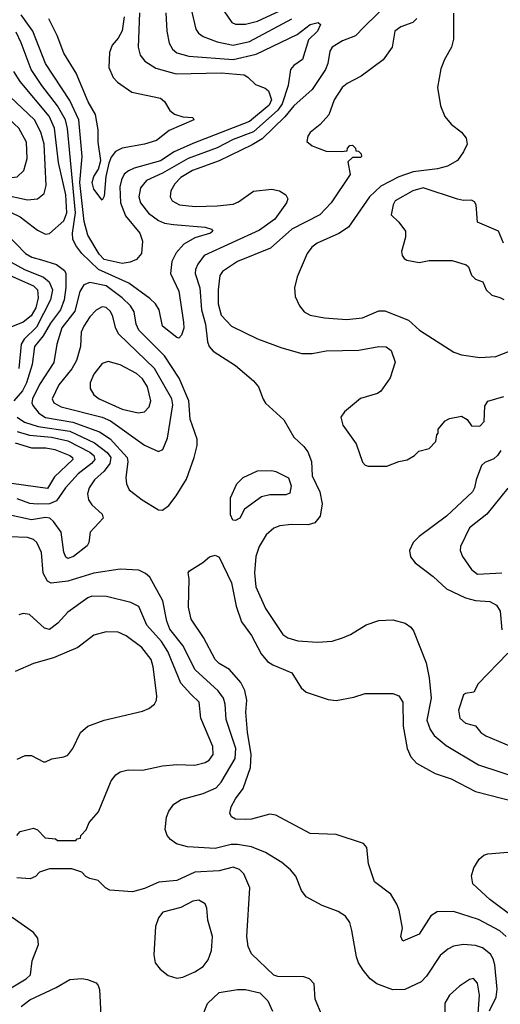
# Model space of a CAD drawing. Extents: x 997026 to 1115308, y 536381 to 619039.
# Tile 385 of 484: x 1058377 to 1060757, y 595259 to 600131. Entities that reach past the tile are written whole.
import ezdxf

# ---------------------------------------------------------------- set-up
doc = ezdxf.new("R2010")
doc.units = 0

msp = doc.modelspace()

# ---------------------------------------------------------------- linework, layer by layer
at = {"layer": '0CON20XD'}
for points in [[(1059192.7, 600325), (1059250, 600085), (1059262.7, 600065), (1059285, 600047.5), (1059355, 600022.2), (1059435, 600004.8), (1059515, 600023.6), (1059725, 600136.3)], [(1060215.2, 600224.8), (1060083.4, 600096.6), (1060039.4, 600050.6), (1059975, 600027.2), (1059924.6, 599995), (1059912.7, 599975), (1059903.4, 599915), (1059891.9, 599885), (1059825, 599786.1), (1059735, 599705.3), (1059689.3, 599650.7), (1059577.6, 599542.4), (1059528.4, 599511.6), (1059365, 599432.7), (1059233.2, 599385), (1059175, 599350.3), (1059145, 599319.6), (1059125.9, 599285), (1059121.5, 599255), (1059132.1, 599235), (1059169.2, 599215), (1059246.8, 599206.8), (1059355, 599210.2), (1059435, 599219.3), (1059459.9, 599230.1), (1059535, 599282.6), (1059625, 599292.4), (1059664.2, 599285), (1059695.3, 599265.3), (1059705.5, 599245), (1059698.8, 599225), (1059640.7, 599145), (1059565, 599089.7), (1059290.4, 598965), (1059258.5, 598921.5), (1059247.1, 598895), (1059246.4, 598875), (1059269.1, 598805), (1059277.9, 598695), (1059296.6, 598625), (1059307, 598537), (1059314.7, 598515), (1059335, 598491.8), (1059445, 598420.4), (1059535.6, 598345), (1059560, 598315), (1059583.5, 598253.5), (1059595, 598234.2), (1059685, 598150.8), (1059735, 598065.8), (1059785, 598020), (1059803.3, 597993.3), (1059822.7, 597945), (1059825.3, 597875), (1059864.1, 597795), (1059875.3, 597735), (1059865.8, 597674.2), (1059838.3, 597641.7), (1059805, 597631.6), (1059723.8, 597633.8), (1059665, 597626.4), (1059635, 597614.7), (1059598.3, 597581.7), (1059562.5, 597525), (1059546.5, 597475), (1059539.1, 597395), (1059547.1, 597325), (1059595, 597218.5), (1059679.9, 597089.9), (1059705, 597072.5), (1059755, 597058.6), (1059851.9, 597051.9), (1059924.1, 597055.9), (1059975, 597072), (1060015, 597089.2), (1060092.8, 597137.2), (1060155, 597158.1), (1060225, 597161.1), (1060286, 597146), (1060314.3, 597125), (1060327.3, 597107.3), (1060389.3, 596949.3), (1060404.3, 596875), (1060414.4, 596775), (1060393.3, 596665), (1060409.5, 596619.5), (1060429.9, 596589.9), (1060489.5, 596539.5), (1060648.6, 596445), (1060855, 596376.3)], [(1059100.8, 600165), (1059105.4, 600075), (1059117.1, 600015), (1059133.6, 599985), (1059155, 599966.9), (1059215, 599950), (1059435, 599934.8), (1059548.6, 599961.4), (1059751.5, 600058.5), (1059815, 600106.7), (1059855, 600117.5), (1059866.7, 600106.7), (1059852.5, 600075), (1059807.7, 600032.3), (1059776.9, 599935), (1059735, 599904.4), (1059718.8, 599885), (1059706.2, 599805), (1059676.4, 599715), (1059656.2, 599683.8), (1059535, 599576.9), (1059435, 599538.3), (1059355, 599496.7), (1059212, 599445), (1059085, 599372), (1059005.5, 599335), (1058975, 599298.6), (1058967.1, 599255), (1058975.9, 599225), (1059015, 599174.6), (1059065, 599137.3), (1059095, 599124.7), (1059138, 599118), (1059295, 599104.3), (1059326.7, 599095), (1059333.3, 599085), (1059321.2, 599075), (1059245, 599052.3), (1059190.2, 599019.8), (1059152, 598978), (1059130.8, 598935), (1059123.5, 598875), (1059165, 598788.8), (1059188.8, 598635), (1059189.5, 598605), (1059178.9, 598571.1), (1059165, 598556.2), (1059155, 598558), (1059085, 598614.2), (1059068.2, 598695), (1059050.4, 598725), (1059022.1, 598752.1), (1058917.1, 598827.1), (1058766.9, 598895), (1058684.8, 598974.8), (1058654.4, 599014.4), (1058640, 599045), (1058637.8, 599075), (1058653.9, 599176.1), (1058613.1, 599593.1), (1058603.4, 599635), (1058565, 599705.8), (1058486.1, 599805), (1058434.3, 599884.3), (1058385, 600017.5), (1058358.9, 600068.9)], [(1058970.6, 600165), (1058963.2, 599995), (1058973.2, 599955), (1058996.3, 599926.3), (1059051.2, 599891.2), (1059152.6, 599862.6), (1059375, 599868.9), (1059487.9, 599857.9), (1059507.5, 599847.5), (1059545, 599810.6), (1059592.4, 599792.4), (1059609.1, 599779.1), (1059623.9, 599735), (1059611.9, 599708.1), (1059515, 599627.4), (1059235, 599519.1), (1059142.5, 599477.5), (1059075, 599433.7), (1058944.2, 599395.8), (1058916.1, 599383.9), (1058895, 599366.7), (1058880.6, 599339.4), (1058873, 599305), (1058875.6, 599225), (1058901.1, 599161.1), (1058972.7, 599075), (1058986, 599035), (1058980.8, 598975), (1058955.6, 598945), (1058925, 598931.8), (1058885, 598925.6), (1058795, 598945.2), (1058770.9, 598970.9), (1058714.4, 599064.4), (1058697.1, 599132.9), (1058674.3, 599325.7), (1058685.8, 599455), (1058670.3, 599635), (1058625, 599731.3), (1058505.2, 599915), (1058442, 600075), (1058383.7, 600155)], [(1059387.2, 600175), (1059428, 600118), (1059445, 600108.5), (1059495, 600109.2), (1059555, 600123.9), (1059664.7, 600175)], [(1060526, 600164), (1060525.3, 600034.7), (1060516.2, 599995), (1060481.3, 599935), (1060462.7, 599887.3), (1060446.2, 599795), (1060460.9, 599705), (1060482.7, 599652.7), (1060514.4, 599615), (1060565.6, 599575), (1060587.5, 599545), (1060592.7, 599515), (1060575, 599477.5), (1060544.5, 599435), (1060495, 599405.8), (1060446.6, 599393.4), (1060325, 599379.1), (1060255, 599353.4), (1060165, 599307.1), (1060110, 599255), (1060005.3, 599104.7), (1059956.7, 599073.3), (1059850, 599025), (1059823.9, 599006.1), (1059800.4, 598975), (1059751.3, 598858.7), (1059738.2, 598805), (1059741.4, 598761.4), (1059762.2, 598715), (1059785.7, 598685), (1059815, 598670), (1059886.1, 598656.1), (1059995, 598648), (1060075, 598656.9), (1060155, 598690.8), (1060185, 598691.2), (1060303.3, 598645), (1060356.5, 598595), (1060526.6, 598486.6), (1060565, 598472.3), (1060655, 598460), (1060735, 598465.4), (1060908, 598532)], [(1058894.2, 600145), (1058884.2, 600075.8), (1058865, 600039.2), (1058834.3, 600005), (1058821.7, 599968.3), (1058818.2, 599895), (1058839.4, 599845), (1058862.1, 599822.1), (1058933.2, 599773.2), (1059075, 599742.9), (1059095, 599725.8), (1059121.2, 599681.2), (1059143.4, 599663.4), (1059185, 599650), (1059235, 599646.7), (1059240, 599635), (1059116.5, 599583.5), (1059055, 599533.5), (1058995.3, 599514.7), (1058885, 599496.2), (1058851.7, 599478.3), (1058829.7, 599450.3), (1058818.2, 599421.8), (1058803.9, 599356.1), (1058795, 599257.5), (1058785, 599237.5), (1058745, 599293.3), (1058735.8, 599325), (1058744.3, 599355), (1058767.8, 599392.2), (1058778.8, 599435), (1058766.5, 599525), (1058765.8, 599585.8), (1058752.3, 599662.3), (1058716.9, 599725), (1058657.1, 599867.1), (1058595, 599965.8), (1058562.8, 600052.8), (1058521.8, 600135)], [(1060343.3, 600136.7), (1060323.2, 600116.8), (1060265, 600095.4), (1060234.3, 600075), (1060221.4, 599995), (1060177.1, 599932.9), (1060068.9, 599851.1), (1059998, 599815), (1059974.3, 599795), (1059934.3, 599735), (1059908.8, 599661.2), (1059865, 599613.3), (1059815, 599572.5), (1059803.3, 599555), (1059798.3, 599528.3), (1059825, 599506.7), (1059895, 599480), (1059968.3, 599478.3), (1059998.3, 599481.7), (1060000, 599495), (1060011.7, 599508.3), (1060025, 599510), (1060040, 599495), (1060041.7, 599481.7), (1060055, 599480), (1060068.3, 599468.3), (1060070, 599455), (1060065, 599450), (1060025, 599450), (1060002.5, 599427.5), (1060013.3, 599365), (1059920, 599225), (1059863.5, 599165), (1059725.5, 599095), (1059618.7, 599001.3), (1059455, 598934.4), (1059380.8, 598885), (1059368.1, 598865), (1059360, 598795), (1059360, 598725), (1059375, 598670), (1059426.2, 598615), (1059555, 598551.4), (1059675, 598508.1), (1059775, 598480), (1059825, 598480), (1059895, 598492.9), (1060055.8, 598495.8), (1060155, 598514.2), (1060192.3, 598512.3), (1060216.2, 598495), (1060237, 598437), (1060211.3, 598358.7), (1060165, 598293.3), (1060148.8, 598281.2), (1060065, 598257.5), (1059985, 598191.2), (1059968, 598165), (1059978, 598125), (1060042.7, 598032.7), (1060075, 597942.5), (1060087.7, 597927.7), (1060102.3, 597922.3), (1060195, 597922), (1060254.2, 597945.8), (1060295.8, 597954.2), (1060332.5, 597975), (1060353.9, 597996.1), (1060405, 598010), (1060437.5, 598045), (1060443, 598077), (1060450, 598085), (1060450, 598105), (1060483.6, 598146.4), (1060505, 598157.5), (1060565, 598170), (1060593, 598153), (1060615, 598122.5), (1060655, 598120), (1060677, 598143), (1060680.7, 598219.3), (1060696.1, 598243.9), (1060775, 598266.7)], [(1058505, 599070.4), (1058525, 599073.5), (1058595, 599136.4), (1058610.1, 599175), (1058605.6, 599265), (1058568.6, 599425), (1058550, 599595), (1058523.5, 599653.5), (1058380, 599825), (1058348.6, 599875)], [(1058415, 599239.7), (1058465, 599244.5), (1058498.8, 599271.2), (1058508.5, 599311.5), (1058498.7, 599515), (1058482, 599575), (1058450.5, 599635), (1058298.8, 599778.8)], [(1058325, 599348.2), (1058365, 599354), (1058397.7, 599385), (1058414.2, 599445), (1058410.5, 599525), (1058372.8, 599595), (1058325, 599639.1), (1058245, 599676.7), (1058175, 599679.1), (1058140, 599665), (1058111.5, 599635), (1058102.5, 599605), (1058103.6, 599575), (1058114.7, 599534.7), (1058147.5, 599505), (1058248.3, 599448.3), (1058263.2, 599425), (1058278.5, 599375), (1058295, 599358.2), (1058325, 599348.2)], [(1060772.5, 599025), (1060747.5, 599085), (1060645, 599130), (1060637.5, 599215), (1060629.3, 599229.3), (1060615, 599237.5), (1060575, 599236.7), (1060545, 599243.8), (1060375, 599300), (1060324.3, 599285), (1060237.1, 599235), (1060225.8, 599215), (1060216.2, 599165), (1060255, 599128.8), (1060287.5, 599085), (1060287.5, 599055), (1060268, 598985), (1060270.8, 598965), (1060280.3, 598950.3), (1060295, 598942), (1060355, 598930), (1060405, 598940), (1060519.5, 598939.5), (1060588.8, 598918.8), (1060598.8, 598908.8), (1060615, 598867.5), (1060635, 598847.5), (1060670, 598835), (1060687.5, 598795), (1060715, 598767.5), (1060755, 598757.5), (1060775, 598747.5)], [(1058295, 599266.3), (1058415, 599239.7)], [(1058335, 599177.7), (1058379.6, 599155), (1058465, 599089.2), (1058505, 599070.4)], [(1058311.6, 599071.6), (1058405.4, 598975), (1058436.6, 598956.6), (1058485, 598942.4), (1058560.1, 598920.1), (1058599.8, 598889.8), (1058606.1, 598875), (1058606.3, 598806.3), (1058597.6, 598745), (1058578.9, 598695), (1058530.3, 598629.7), (1058493.6, 598566.4), (1058451, 598515), (1058438.5, 598425), (1058411.2, 598335), (1058391.1, 598295), (1058347.6, 598245)], [(1058335, 598931), (1058400.8, 598895), (1058495, 598857.4), (1058522.4, 598835), (1058539, 598795), (1058530.3, 598745), (1058460.2, 598610.2), (1058399.8, 598550.2), (1058384.2, 598525), (1058373.4, 598405)], [(1058315, 598872.8), (1058446.2, 598815), (1058464.9, 598794.9), (1058468.4, 598755), (1058456.6, 598705), (1058434.4, 598665.6), (1058395, 598634.3), (1058273.3, 598586.7)], [(1059085, 597704.3), (1059115, 597728.1), (1059152.5, 597775), (1059203, 597857), (1059241.8, 597965), (1059256.5, 598025), (1059256.5, 598055), (1059221.8, 598155), (1059215.2, 598245), (1059167.2, 598357.2), (1059095, 598467.6), (1058967.1, 598595), (1058953.1, 598625), (1058943.6, 598685), (1058926.5, 598715), (1058885, 598755.2), (1058805, 598813.8), (1058725, 598831.6), (1058695, 598819.4), (1058674.3, 598785.7), (1058650.6, 598689.4), (1058585, 598606.6), (1058561.2, 598525), (1058546.2, 598435), (1058475, 598325.4), (1058441.1, 598255), (1058437.7, 598235), (1058442.2, 598222.2), (1058471.6, 598185), (1058505, 598162.2), (1058640.5, 598140.5), (1058771.9, 598091.9), (1058825, 598057.4), (1058909.2, 597965), (1058913.3, 597945), (1058902.3, 597865), (1058906.4, 597835), (1058919.4, 597805), (1058982.9, 597755), (1059065, 597706.7), (1059085, 597704.3)], [(1059065, 597994.3), (1059085.3, 598004.7), (1059109.8, 598060.2), (1059134.8, 598225), (1059131, 598255), (1059045, 598404.7), (1058867.5, 598575), (1058853.4, 598603.4), (1058837.2, 598667.2), (1058825, 598689.1), (1058805, 598707.7), (1058785, 598711.2), (1058755.8, 598694.2), (1058725, 598661.5), (1058694, 598615), (1058681.8, 598585), (1058678.7, 598515), (1058657.6, 598445), (1058635.8, 598404.2), (1058570.6, 598325), (1058538.2, 598255), (1058545.4, 598235), (1058582.5, 598215), (1058784.8, 598164.8), (1058826.7, 598146.7), (1058995, 598025.5), (1059065, 597994.3)], [(1058963.6, 598186.4), (1058995, 598191.5), (1059018.5, 598215), (1059026.8, 598245), (1059010.5, 598315), (1058985.3, 598355), (1058955, 598381.1), (1058875, 598422.9), (1058815, 598440.4), (1058785, 598429.5), (1058745, 598376.7), (1058726.2, 598335), (1058726.7, 598306.7), (1058744.7, 598274.7), (1058770.8, 598255), (1058885, 598204.8), (1058963.6, 598186.4)], [(1058364.3, 598165), (1058400.4, 598140.4), (1058468.3, 598118.3), (1058625, 598094.9), (1058747.8, 598037.8), (1058809.9, 597989.9), (1058827.8, 597965), (1058823.2, 597935), (1058795, 597898.2), (1058747.3, 597855), (1058721.2, 597815)], [(1058365, 598094), (1058425.6, 598075.6), (1058535, 598065.3), (1058615, 598046.8), (1058725, 597991.6), (1058743.6, 597975), (1058749.4, 597955), (1058733.3, 597935), (1058666.5, 597885), (1058603.5, 597815), (1058559.3, 597750.7), (1058525, 597736), (1058464.2, 597734.2), (1058427.9, 597737.9), (1058365, 597760.4)], [(1058355, 598037.4), (1058435, 598013), (1058507, 598013), (1058550.6, 598005), (1058626.2, 597975), (1058638.5, 597965), (1058640.8, 597955), (1058550.1, 597869.9), (1058515, 597811.8), (1058335.8, 597835.8)], [(1060760.5, 597999.5), (1060743.8, 597975), (1060725, 597958), (1060680.3, 597939.7), (1060664.2, 597925.8), (1060638, 597855), (1060630, 597815), (1060618.8, 597795), (1060490, 597675), (1060355, 597574), (1060325, 597543.8), (1060307.5, 597505), (1060313.2, 597473.2), (1060335, 597443.8), (1060425, 597376.7), (1060491.2, 597315), (1060585, 597270), (1060635, 597257.1), (1060705, 597251.9), (1060738.8, 597235), (1060756, 597205), (1060765, 597112.5)], [(1059445, 597652.5), (1059432.5, 597655), (1059421.7, 597681.7), (1059421.2, 597765), (1059452.5, 597835), (1059483.6, 597866.4), (1059555, 597898.8), (1059625, 597900), (1059645, 597896), (1059708, 597865), (1059721.4, 597825), (1059715, 597788.8), (1059695, 597780), (1059615, 597780), (1059575, 597771.2), (1059490.7, 597709.3), (1059466.7, 597665), (1059445, 597652.5)], [(1058721.2, 597815), (1058712.7, 597785), (1058717.8, 597755), (1058735, 597731.4), (1058786, 597685), (1058790, 597665), (1058726.7, 597595), (1058720, 597545), (1058711.7, 597528.3), (1058643.8, 597475), (1058615, 597466), (1058605, 597472), (1058595, 597496.7), (1058582.1, 597595), (1058545, 597648.5), (1058526.9, 597665), (1058505, 597667.5), (1058435, 597657.3), (1058315, 597683.5)], [(1060795, 597813.3), (1060690.4, 597685), (1060605, 597616.5), (1060559.2, 597525), (1060558.1, 597505), (1060570, 597475), (1060615, 597410.4), (1060645, 597387.6), (1060765, 597394.1)], [(1060703.5, 595226.5), (1060736.7, 595295), (1060741.8, 595335), (1060730, 595455), (1060722, 595485), (1060708.1, 595508.1), (1060668.2, 595538.2), (1060635, 595551.1), (1060575, 595554.7), (1060525, 595546.7), (1060497.4, 595532.6), (1060459, 595501), (1060391.7, 595398.3), (1060365, 595371.1), (1060285, 595332.3), (1060225, 595330.4), (1060145, 595361.2), (1060113.3, 595385), (1060077.6, 595427.6), (1060054.7, 595464.7), (1060044.7, 595494.7), (1060022.5, 595625), (1060011.5, 595665), (1059990.8, 595695), (1059955, 595718.6), (1059875, 595748.6), (1059795, 595791.4), (1059773.3, 595823.3), (1059743.8, 595893.8), (1059718.1, 595925), (1059675, 595961.8), (1059595, 596010.4), (1059525, 596038.2), (1059455, 596051), (1059425, 596049.5), (1059345, 596030.5), (1059208.9, 596038.9), (1059154.1, 596054.1), (1059124.7, 596074.7), (1059107.8, 596095), (1059097.3, 596125), (1059103.3, 596185), (1059115.6, 596215), (1059140.4, 596249.6), (1059176.7, 596273.3), (1059285, 596302), (1059349.9, 596330.1), (1059375, 596358.7), (1059444.2, 596475.8), (1059447, 596525), (1059399.5, 596669.5), (1059395.2, 596745), (1059387.1, 596775), (1059360.2, 596810.2), (1059245.3, 596915), (1059184.3, 597035), (1059121.2, 597115), (1059106, 597155), (1059085.9, 597255.9), (1059022.2, 597372.2), (1059000.9, 597390.9), (1058967, 597407), (1058875, 597411.8), (1058745, 597393), (1058615, 597353.2), (1058533.5, 597343.5), (1058515, 597353.5), (1058493.4, 597393.4), (1058484.8, 597494.8), (1058462.7, 597545), (1058445, 597559.7), (1058415, 597570), (1058325, 597572)], [(1060786.1, 595595), (1060755, 595622.7), (1060649.9, 595679.9), (1060525, 595718.9), (1060443.7, 595716.3), (1060413, 595697), (1060355, 595606.2), (1060275, 595572.5), (1060263.8, 595595), (1060273, 595637), (1060256, 595725), (1060244, 595755), (1060214.4, 595804.4), (1060133.8, 595865), (1060104, 595955), (1060096, 596035), (1060080, 596055), (1059945, 596100), (1059815, 596104.3), (1059645, 596196), (1059615, 596200), (1059525, 596175.7), (1059495, 596173.1), (1059445, 596175.7), (1059426.6, 596186.6), (1059418.1, 596205), (1059425, 596236.2), (1059445, 596276), (1059483, 596327), (1059520.7, 596430.7), (1059523.3, 596495), (1059504.8, 596605.2), (1059497.2, 596705), (1059501.3, 596765), (1059492.5, 596812.5), (1059471.4, 596851.4), (1059416.6, 596916.6), (1059365, 596945.5), (1059345.5, 596965), (1059287.1, 597075), (1059225.5, 597165.5), (1059213.1, 597225), (1059216, 597365), (1059211.2, 597395), (1059217.5, 597405), (1059284.1, 597445.9), (1059316.4, 597473.6), (1059345, 597482.5), (1059365, 597472.5), (1059425.6, 597345), (1059449.8, 597229.8), (1059475, 597151.2), (1059525.6, 597085), (1059573.4, 596993.4), (1059605, 596955.8), (1059630.7, 596939.3), (1059725, 596900), (1059771.4, 596825), (1059795, 596804.3), (1059905, 596767.5), (1059945, 596762.5), (1060031.2, 596778.8), (1060087.3, 596797.3), (1060225, 596798), (1060255, 596786.2), (1060273.8, 596755), (1060276.9, 596635), (1060295.4, 596525), (1060314.7, 596484.7), (1060341.9, 596451.9), (1060435, 596402.2), (1060514.5, 596374.5), (1060635, 596312.7), (1060905, 596243.8)], [(1058362.5, 596095), (1058380, 596115), (1058445, 596131.2), (1058465, 596123.3), (1058503, 596083), (1058555, 596077.5), (1058565, 596070), (1058655, 596070), (1058661.7, 596078.3), (1058678.3, 596081.7), (1058680, 596095), (1058707, 596123), (1058721.7, 596158.3), (1058767.5, 596212.5), (1058830, 596365), (1058854, 596395), (1058875, 596409.2), (1058915, 596418.9), (1058985, 596417.8), (1059085, 596439.1), (1059155, 596446.4), (1059245, 596442.5), (1059295, 596455.6), (1059315, 596467.1), (1059334.4, 596495), (1059333.5, 596535), (1059274.7, 596674.7), (1059265.5, 596755), (1059224.8, 596794.8), (1059175, 596848.9), (1059111.4, 597005), (1059079.8, 597055), (1059006.1, 597135), (1058967.8, 597227.8), (1058927.8, 597247.8), (1058807.2, 597277.2), (1058735, 597279.2), (1058715, 597270.8), (1058615, 597200), (1058566.7, 597145), (1058525, 597113.8), (1058500.4, 597120.4), (1058425, 597188.6), (1058395, 597192.5), (1058373.2, 597186.8)], [(1058505, 596460), (1058536.1, 596473.9), (1058595, 596483.3), (1058615, 596492.9), (1058640.6, 596525), (1058678.8, 596605), (1058715, 596636.2), (1058795, 596665.4), (1058985, 596709.6), (1059017, 596723), (1059044.4, 596745), (1059055.4, 596764.6), (1059056.4, 596785), (1059038.7, 596928.7), (1059028.6, 596965), (1058982.3, 597025), (1058905, 597083.3), (1058865, 597100.7), (1058805, 597102.4), (1058745, 597085.4), (1058665.3, 597024.7), (1058545, 596974.6), (1058445, 596945.4), (1058355, 596906.7)], [(1060793.6, 596996.4), (1060647.5, 596845), (1060626.4, 596803.6), (1060585, 596797.5), (1060575, 596790), (1060550, 596715), (1060556.2, 596675), (1060585, 596651.2), (1060635, 596636.7), (1060661.2, 596605), (1060685, 596587.5), (1060905, 596495.6)], [(1058365, 596472.5), (1058405, 596490.8), (1058435, 596490.8), (1058495, 596460), (1058505, 596460)], [(1060828.8, 595685), (1060705, 595777.5), (1060621.9, 595855), (1060614.3, 595895), (1060625.8, 595935), (1060652, 595978), (1060675, 595997.1), (1060695.4, 596004.6), (1060795, 596012)], [(1059875, 595202.5), (1059840, 595285), (1059835, 595360), (1059812.5, 595385), (1059785, 595396.2), (1059655, 595396.7), (1059635, 595403.3), (1059525, 595510), (1059509.2, 595545), (1059501.5, 595595), (1059516.5, 595835), (1059487.8, 595905), (1059465, 595927.3), (1059435, 595938.5), (1059365, 595919.2), (1059245, 595913.3), (1059155, 595872.5), (1059065.4, 595864.6), (1058995, 595831.8), (1058935, 595815.6), (1058824.1, 595824.1), (1058802.5, 595835), (1058765, 595872.5), (1058725, 595882.5), (1058705, 595892.5), (1058685, 595912.5), (1058635, 595930), (1058525, 595930), (1058475, 595912.5), (1058455, 595892.5), (1058429.3, 595880.7), (1058362.5, 595885)], [(1059155, 595388.5), (1059185, 595393.8), (1059245, 595420.6), (1059285, 595446.7), (1059311, 595479), (1059326.5, 595525), (1059332, 595595), (1059309.4, 595675), (1059303.1, 595735), (1059295, 595757.1), (1059265, 595774.5), (1059235, 595769.1), (1059175, 595737.7), (1059086, 595715), (1059065, 595688), (1059050.4, 595645), (1059040.9, 595505), (1059048.2, 595465), (1059072.9, 595432.9), (1059112.8, 595402.8), (1059155, 595388.5)], [(1058255, 595294.5), (1058408.6, 595385), (1058431.1, 595405), (1058438.2, 595475), (1058470.9, 595555), (1058467.1, 595587.1), (1058445, 595614.6), (1058339.4, 595689.4)], [(1058385, 595248.4), (1058427.6, 595282.4), (1058557, 595343), (1058625, 595382.9), (1058685, 595388), (1058712.7, 595382.7), (1058756.1, 595366.1), (1058765, 595352.5), (1058772.3, 595332.3), (1058778.1, 595205)], [(1060642.4, 595145), (1060654.1, 595305), (1060645, 595363.8), (1060625, 595388), (1060605, 595382), (1060555, 595349.2), (1060505, 595304), (1060482.5, 595265), (1060483.8, 595015)], [(1059275, 595184.3), (1059306.6, 595263.4), (1059365, 595318.6), (1059455, 595333.1), (1059495, 595332), (1059566.1, 595316.1), (1059606.1, 595276.1), (1059628.8, 595225)]]:
    msp.add_lwpolyline(points, dxfattribs=at)

doc.saveas('drawing.dxf')
